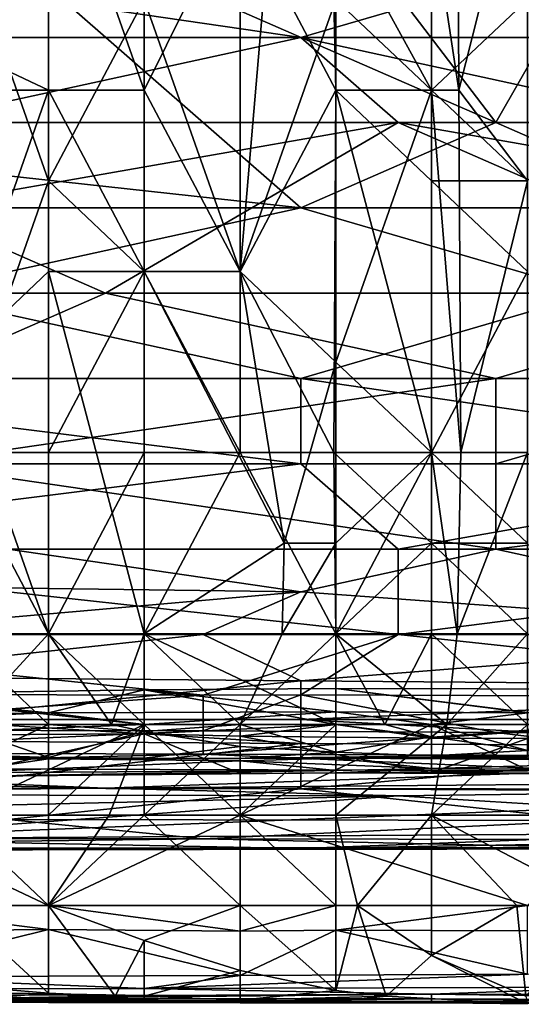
# Model space of a CAD drawing. Extents: x -161 to 11, y -10 to 160.
# Tile 359 of 499: x 0.864 to 0.887, y -0.3445 to -0.2994. Entities that reach past the tile are written whole.
import ezdxf

# ---------------------------------------------------------------- set-up
doc = ezdxf.new("R2010")
doc.units = 0
doc.header["$MEASUREMENT"] = 0
doc.layers.get('0').update_dxf_attribs({"linetype": 'CONTINUOUS'})

msp = doc.modelspace()

# ---------------------------------------------------------------- linework, layer by layer
for points in [[(0.885831, -0.304088, 0.265049), (0.859005, -0.29237, 0.26554), (0.867947, -0.280651, 0.265981)], [(0.890302, -0.296276, 0.26529), (0.885831, -0.304088, 0.265049), (0.867947, -0.280651, 0.265981)], [(0.869719, -0.281851, 0.212802), (0.869719, -0.302601, 0.21267), (0.865329, -0.290151, 0.214029)], [(0.875887, -0.290151, 0.210535), (0.869719, -0.302601, 0.21267), (0.869719, -0.281851, 0.212802)], [(0.884061, -0.286001, 0.206778), (0.884141, -0.302601, 0.206778), (0.882888, -0.294301, 0.207463)], [(0.884061, -0.286001, 0.206778), (0.887277, -0.290151, 0.204729), (0.884141, -0.302601, 0.206778)], [(0.85655, -0.298451, 0.215791), (0.865329, -0.290151, 0.214029), (0.865329, -0.302601, 0.213861)], [(0.869719, -0.302601, 0.21267), (0.865329, -0.302601, 0.213861), (0.865329, -0.290151, 0.214029)], [(0.875887, -0.290151, 0.210535), (0.874109, -0.310901, 0.211141), (0.869719, -0.302601, 0.21267)], [(0.875887, -0.290151, 0.210535), (0.878498, -0.298451, 0.209496), (0.874109, -0.310901, 0.211141)], [(0.882888, -0.302601, 0.216132), (0.882888, -0.290151, 0.216237), (0.878315, -0.294301, 0.218049)], [(0.882888, -0.290151, 0.216237), (0.882888, -0.302601, 0.216132), (0.887277, -0.298451, 0.214066)], [(0.887277, -0.306751, 0.20475), (0.884141, -0.302601, 0.206778), (0.887277, -0.290151, 0.204729)], [(0.841121, -0.304088, 0.265134), (0.859005, -0.29237, 0.26554), (0.876889, -0.307995, 0.264982)], [(0.885831, -0.304088, 0.265049), (0.876889, -0.307995, 0.264982), (0.859005, -0.29237, 0.26554)], [(0.865329, -0.306751, 0.221691), (0.865329, -0.294301, 0.221903), (0.860939, -0.294301, 0.222773)], [(0.860939, -0.294301, 0.222773), (0.860939, -0.319201, 0.222554), (0.865329, -0.306751, 0.221691)], [(0.865329, -0.306751, 0.221691), (0.869719, -0.298451, 0.220678), (0.865329, -0.294301, 0.221903)], [(0.874109, -0.310901, 0.219355), (0.874109, -0.294301, 0.219466), (0.869719, -0.298451, 0.220678)], [(0.878498, -0.302601, 0.217965), (0.878315, -0.294301, 0.218049), (0.874109, -0.294301, 0.219466)], [(0.874109, -0.294301, 0.219466), (0.874109, -0.310901, 0.219355), (0.878498, -0.302601, 0.217965)], [(0.878315, -0.294301, 0.218049), (0.878498, -0.302601, 0.217965), (0.882888, -0.302601, 0.216132)], [(0.878498, -0.298451, 0.209496), (0.882888, -0.294301, 0.207463), (0.882888, -0.302601, 0.20744)], [(0.884141, -0.302601, 0.206778), (0.882888, -0.302601, 0.20744), (0.882888, -0.294301, 0.207463)], [(0.850063, -0.296276, 0.385083), (0.83665, -0.300182, 0.384024), (0.876889, -0.300182, 0.384631)], [(0.876889, -0.300182, 0.384631), (0.890302, -0.296276, 0.385738), (0.850063, -0.296276, 0.385083)], [(0.894773, -0.300182, 0.38492), (0.890302, -0.296276, 0.385738), (0.876889, -0.300182, 0.384631)], [(0.912657, -0.304088, 0.264971), (0.885831, -0.304088, 0.265049), (0.890302, -0.296276, 0.26529)], [(0.85655, -0.302601, 0.215647), (0.85655, -0.298451, 0.215791), (0.865329, -0.302601, 0.213861)], [(0.869719, -0.298451, 0.220678), (0.865329, -0.306751, 0.221691), (0.869719, -0.310901, 0.220599)], [(0.869719, -0.298451, 0.220678), (0.869719, -0.310901, 0.220599), (0.874109, -0.310901, 0.219355)], [(0.878498, -0.298451, 0.209496), (0.878498, -0.315051, 0.209539), (0.874109, -0.310901, 0.211141)], [(0.878498, -0.315051, 0.209539), (0.878498, -0.298451, 0.209496), (0.882888, -0.302601, 0.20744)], [(0.887277, -0.306751, 0.214132), (0.887277, -0.298451, 0.214066), (0.882888, -0.302601, 0.216132)], [(0.876889, -0.300182, 0.384631), (0.83665, -0.300182, 0.384024), (0.859005, -0.304088, 0.383389)], [(0.88136, -0.304088, 0.38369), (0.876889, -0.300182, 0.384631), (0.859005, -0.304088, 0.383389)], [(0.876889, -0.300182, 0.384631), (0.894773, -0.304088, 0.38388), (0.894773, -0.300182, 0.38492)], [(0.876889, -0.300182, 0.384631), (0.88136, -0.304088, 0.38369), (0.894773, -0.304088, 0.38388)], [(0.85655, -0.302601, 0.215647), (0.865329, -0.302601, 0.213861), (0.860939, -0.315051, 0.214667)], [(0.865329, -0.302601, 0.213861), (0.865329, -0.310901, 0.213759), (0.860939, -0.315051, 0.214667)], [(0.865329, -0.302601, 0.213861), (0.869719, -0.302601, 0.21267), (0.869719, -0.310901, 0.212567)], [(0.869719, -0.310901, 0.212567), (0.865329, -0.310901, 0.213759), (0.865329, -0.302601, 0.213861)], [(0.874109, -0.310901, 0.211141), (0.869719, -0.310901, 0.212567), (0.869719, -0.302601, 0.21267)], [(0.874109, -0.310901, 0.219355), (0.878412, -0.319201, 0.218049), (0.878498, -0.302601, 0.217965)], [(0.878498, -0.302601, 0.217965), (0.878412, -0.319201, 0.218049), (0.882888, -0.319201, 0.216222)], [(0.882888, -0.306751, 0.216209), (0.882888, -0.302601, 0.216132), (0.878498, -0.302601, 0.217965)], [(0.882888, -0.306751, 0.216209), (0.878498, -0.302601, 0.217965), (0.882888, -0.319201, 0.216222)], [(0.882888, -0.302601, 0.20744), (0.882888, -0.319201, 0.207481), (0.878498, -0.315051, 0.209539)], [(0.887277, -0.306751, 0.214132), (0.882888, -0.302601, 0.216132), (0.882888, -0.306751, 0.216209)], [(0.882888, -0.302601, 0.20744), (0.884141, -0.302601, 0.206778), (0.884221, -0.319201, 0.206778)], [(0.884221, -0.319201, 0.206778), (0.882888, -0.319201, 0.207481), (0.882888, -0.302601, 0.20744)], [(0.884141, -0.302601, 0.206778), (0.887277, -0.306751, 0.20475), (0.884221, -0.319201, 0.206778)], [(0.841121, -0.304088, 0.265134), (0.876889, -0.307995, 0.264982), (0.832179, -0.307995, 0.265104)], [(0.88136, -0.304088, 0.38369), (0.859005, -0.304088, 0.383389), (0.859005, -0.307995, 0.382301)], [(0.867947, -0.311901, 0.381147), (0.88136, -0.304088, 0.38369), (0.859005, -0.307995, 0.382301)], [(0.867947, -0.311901, 0.381147), (0.899244, -0.311901, 0.381498), (0.88136, -0.304088, 0.38369)], [(0.885831, -0.304088, 0.265049), (0.894773, -0.307995, 0.264988), (0.876889, -0.307995, 0.264982)], [(0.894773, -0.304088, 0.38388), (0.88136, -0.304088, 0.38369), (0.903715, -0.307995, 0.382841)], [(0.899244, -0.311901, 0.381498), (0.903715, -0.307995, 0.382841), (0.88136, -0.304088, 0.38369)], [(0.894773, -0.307995, 0.264988), (0.885831, -0.304088, 0.265049), (0.912657, -0.304088, 0.264971)], [(0.860939, -0.319201, 0.222554), (0.865329, -0.319201, 0.221757), (0.865329, -0.306751, 0.221691)], [(0.865329, -0.319201, 0.221757), (0.869719, -0.310901, 0.220599), (0.865329, -0.306751, 0.221691)], [(0.887277, -0.310901, 0.214164), (0.882888, -0.306751, 0.216209), (0.882888, -0.319201, 0.216222)], [(0.887277, -0.310901, 0.214164), (0.887277, -0.306751, 0.214132), (0.882888, -0.306751, 0.216209)], [(0.887277, -0.319201, 0.204757), (0.884221, -0.319201, 0.206778), (0.887277, -0.306751, 0.20475)], [(0.832179, -0.307995, 0.265104), (0.876889, -0.307995, 0.264982), (0.859005, -0.311901, 0.26506)], [(0.867947, -0.311901, 0.381147), (0.859005, -0.307995, 0.382301), (0.845592, -0.311901, 0.380845)], [(0.876889, -0.307995, 0.264982), (0.890302, -0.311901, 0.265038), (0.859005, -0.311901, 0.26506)], [(0.894773, -0.307995, 0.264988), (0.890302, -0.311901, 0.265038), (0.876889, -0.307995, 0.264982)], [(0.865329, -0.327502, 0.213895), (0.860939, -0.315051, 0.214667), (0.865329, -0.310901, 0.213759)], [(0.865329, -0.319201, 0.221757), (0.869719, -0.319201, 0.220672), (0.869719, -0.310901, 0.220599)], [(0.865329, -0.310901, 0.213759), (0.869719, -0.310901, 0.212567), (0.869719, -0.327502, 0.212708)], [(0.869719, -0.327502, 0.212708), (0.865329, -0.327502, 0.213895), (0.865329, -0.310901, 0.213759)], [(0.874109, -0.319201, 0.219443), (0.874109, -0.310901, 0.219355), (0.869719, -0.310901, 0.220599)], [(0.869719, -0.310901, 0.220599), (0.869719, -0.319201, 0.220672), (0.874109, -0.319201, 0.219443)], [(0.869719, -0.310901, 0.212567), (0.874109, -0.310901, 0.211141), (0.876124, -0.323351, 0.210535)], [(0.876124, -0.323351, 0.210535), (0.869719, -0.327502, 0.212708), (0.869719, -0.310901, 0.212567)], [(0.874109, -0.310901, 0.219355), (0.874109, -0.319201, 0.219443), (0.878412, -0.319201, 0.218049)], [(0.874109, -0.310901, 0.211141), (0.878498, -0.315051, 0.209539), (0.876124, -0.323351, 0.210535)], [(0.882888, -0.319201, 0.216222), (0.887277, -0.323351, 0.214149), (0.887277, -0.310901, 0.214164)], [(0.859005, -0.311901, 0.26506), (0.876889, -0.315807, 0.26544), (0.845592, -0.315807, 0.26551)], [(0.859005, -0.315807, 0.379436), (0.867947, -0.311901, 0.381147), (0.845592, -0.311901, 0.380845)], [(0.859005, -0.315807, 0.379436), (0.885831, -0.315807, 0.379753), (0.867947, -0.311901, 0.381147)], [(0.859005, -0.311901, 0.26506), (0.890302, -0.311901, 0.265038), (0.876889, -0.315807, 0.26544)], [(0.885831, -0.315807, 0.379753), (0.899244, -0.311901, 0.381498), (0.867947, -0.311901, 0.381147)], [(0.890302, -0.311901, 0.265038), (0.908186, -0.315807, 0.265354), (0.876889, -0.315807, 0.26544)], [(0.885831, -0.315807, 0.379753), (0.899244, -0.315807, 0.379864), (0.899244, -0.311901, 0.381498)], [(0.860939, -0.315051, 0.214667), (0.865329, -0.327502, 0.213895), (0.860939, -0.327502, 0.214807)], [(0.878498, -0.315051, 0.209539), (0.878498, -0.323351, 0.209634), (0.876124, -0.323351, 0.210535)], [(0.878498, -0.323351, 0.209634), (0.878498, -0.315051, 0.209539), (0.882888, -0.319201, 0.207481)], [(0.845592, -0.315807, 0.26551), (0.876889, -0.319713, 0.266511), (0.818766, -0.319713, 0.266704)], [(0.845592, -0.315807, 0.26551), (0.876889, -0.315807, 0.26544), (0.876889, -0.319713, 0.266511)], [(0.859005, -0.319713, 0.377566), (0.885831, -0.319713, 0.377761), (0.885831, -0.315807, 0.379753)], [(0.885831, -0.315807, 0.379753), (0.859005, -0.315807, 0.379436), (0.859005, -0.319713, 0.377566)], [(0.903715, -0.319713, 0.266441), (0.876889, -0.319713, 0.266511), (0.876889, -0.315807, 0.26544)], [(0.876889, -0.315807, 0.26544), (0.908186, -0.315807, 0.265354), (0.903715, -0.319713, 0.266441)], [(0.899244, -0.315807, 0.379864), (0.885831, -0.315807, 0.379753), (0.885831, -0.319713, 0.377761)], [(0.899244, -0.315807, 0.379864), (0.885831, -0.319713, 0.377761), (0.917128, -0.319713, 0.378074)], [(0.860939, -0.327502, 0.222674), (0.865329, -0.327502, 0.221876), (0.860939, -0.319201, 0.222554)], [(0.865329, -0.319201, 0.221757), (0.860939, -0.319201, 0.222554), (0.865329, -0.327502, 0.221876)], [(0.865329, -0.327502, 0.221876), (0.869719, -0.319201, 0.220672), (0.865329, -0.319201, 0.221757)], [(0.869719, -0.319201, 0.220672), (0.865329, -0.327502, 0.221876), (0.869719, -0.327502, 0.220867)], [(0.874109, -0.319201, 0.219443), (0.869719, -0.327502, 0.220867), (0.878498, -0.327502, 0.218113)], [(0.869719, -0.327502, 0.220867), (0.874109, -0.319201, 0.219443), (0.869719, -0.319201, 0.220672)], [(0.878498, -0.327502, 0.218113), (0.878412, -0.319201, 0.218049), (0.874109, -0.319201, 0.219443)], [(0.882888, -0.323351, 0.216302), (0.882888, -0.319201, 0.216222), (0.878412, -0.319201, 0.218049)], [(0.878498, -0.327502, 0.218113), (0.882888, -0.323351, 0.216302), (0.878412, -0.319201, 0.218049)], [(0.884059, -0.327502, 0.206778), (0.878498, -0.327502, 0.209573), (0.882888, -0.319201, 0.207481)], [(0.878498, -0.323351, 0.209634), (0.882888, -0.319201, 0.207481), (0.878498, -0.327502, 0.209573)], [(0.887277, -0.323351, 0.214149), (0.882888, -0.319201, 0.216222), (0.882888, -0.323351, 0.216302)], [(0.882888, -0.319201, 0.207481), (0.884221, -0.319201, 0.206778), (0.884059, -0.327502, 0.206778)], [(0.884221, -0.319201, 0.206778), (0.887277, -0.319201, 0.204757), (0.884059, -0.327502, 0.206778)], [(0.887277, -0.319201, 0.204757), (0.887277, -0.327502, 0.204576), (0.884059, -0.327502, 0.206778)], [(0.845592, -0.32362, 0.268679), (0.818766, -0.319713, 0.266704), (0.876889, -0.319713, 0.266511)], [(0.876889, -0.319713, 0.266511), (0.88136, -0.32362, 0.268575), (0.845592, -0.32362, 0.268679)], [(0.859005, -0.319713, 0.377566), (0.885831, -0.32362, 0.375398), (0.885831, -0.319713, 0.377761)], [(0.859005, -0.319713, 0.377566), (0.863476, -0.32362, 0.375209), (0.885831, -0.32362, 0.375398)], [(0.876889, -0.319713, 0.266511), (0.903715, -0.319713, 0.266441), (0.88136, -0.32362, 0.268575)], [(0.903715, -0.319713, 0.266441), (0.912657, -0.323542, 0.268362), (0.88136, -0.32362, 0.268575)], [(0.912657, -0.32362, 0.375598), (0.917128, -0.319713, 0.378074), (0.885831, -0.32362, 0.375398)], [(0.917128, -0.319713, 0.378074), (0.885831, -0.319713, 0.377761), (0.885831, -0.32362, 0.375398)], [(0.869719, -0.327502, 0.212708), (0.876124, -0.323351, 0.210535), (0.876043, -0.327502, 0.210535)], [(0.876043, -0.327502, 0.210535), (0.876124, -0.323351, 0.210535), (0.878498, -0.323351, 0.209634)], [(0.878498, -0.323351, 0.209634), (0.878498, -0.327502, 0.209573), (0.876043, -0.327502, 0.210535)], [(0.882888, -0.327502, 0.21624), (0.882888, -0.323351, 0.216302), (0.878498, -0.327502, 0.218113)], [(0.887277, -0.327502, 0.214017), (0.882888, -0.323351, 0.216302), (0.882888, -0.327502, 0.21624)], [(0.887277, -0.327502, 0.214017), (0.887277, -0.323351, 0.214149), (0.882888, -0.323351, 0.216302)], [(0.845592, -0.32362, 0.268679), (0.88136, -0.32362, 0.268575), (0.88136, -0.327526, 0.272068)], [(0.88136, -0.327526, 0.272068), (0.845592, -0.327526, 0.272182), (0.845592, -0.32362, 0.268679)], [(0.863476, -0.32362, 0.375209), (0.845592, -0.325164, 0.373831), (0.876889, -0.325581, 0.373831)], [(0.876889, -0.325581, 0.373831), (0.885831, -0.32362, 0.375398), (0.863476, -0.32362, 0.375209)], [(0.876889, -0.325581, 0.373831), (0.903715, -0.327526, 0.372427), (0.885831, -0.32362, 0.375398)], [(0.912657, -0.323542, 0.268362), (0.88136, -0.327526, 0.272068), (0.88136, -0.32362, 0.268575)], [(0.88136, -0.327526, 0.272068), (0.912657, -0.323542, 0.268362), (0.908186, -0.330423, 0.276175)], [(0.903715, -0.327526, 0.372427), (0.912657, -0.32362, 0.375598), (0.885831, -0.32362, 0.375398)], [(0.854534, -0.327526, 0.371912), (0.876889, -0.325581, 0.373831), (0.845592, -0.325164, 0.373831)], [(0.872418, -0.327526, 0.372167), (0.876889, -0.325581, 0.373831), (0.854534, -0.327526, 0.371912)], [(0.872418, -0.327526, 0.372167), (0.903715, -0.327526, 0.372427), (0.876889, -0.325581, 0.373831)], [(0.845592, -0.327526, 0.272182), (0.872418, -0.330313, 0.276175), (0.832179, -0.330214, 0.276175)], [(0.872418, -0.330313, 0.276175), (0.845592, -0.327526, 0.272182), (0.88136, -0.327526, 0.272068)], [(0.854534, -0.327526, 0.371912), (0.854534, -0.329459, 0.369925), (0.872418, -0.327526, 0.372167)], [(0.872418, -0.327526, 0.372167), (0.854534, -0.329459, 0.369925), (0.876889, -0.329648, 0.369925)], [(0.860939, -0.327502, 0.222674), (0.865329, -0.331652, 0.222736), (0.865329, -0.327502, 0.221876)], [(0.865329, -0.331652, 0.222736), (0.860939, -0.327502, 0.222674), (0.860939, -0.331652, 0.223643)], [(0.861513, -0.331652, 0.214292), (0.860939, -0.327502, 0.214807), (0.865329, -0.327502, 0.213895)], [(0.865329, -0.327502, 0.213895), (0.865329, -0.331652, 0.213508), (0.861513, -0.331652, 0.214292)], [(0.865329, -0.331652, 0.222736), (0.868216, -0.331652, 0.221806), (0.865329, -0.327502, 0.221876)], [(0.868216, -0.331652, 0.221806), (0.869719, -0.327502, 0.220867), (0.865329, -0.327502, 0.221876)], [(0.865329, -0.327502, 0.213895), (0.869719, -0.327502, 0.212708), (0.869719, -0.331652, 0.212226)], [(0.865329, -0.331652, 0.213508), (0.865329, -0.327502, 0.213895), (0.869719, -0.331652, 0.212226)], [(0.874109, -0.331652, 0.22053), (0.869719, -0.327502, 0.220867), (0.868216, -0.331652, 0.221806)], [(0.874109, -0.331652, 0.210868), (0.869719, -0.327502, 0.212708), (0.876043, -0.327502, 0.210535)], [(0.869719, -0.331652, 0.212226), (0.869719, -0.327502, 0.212708), (0.874109, -0.331652, 0.210868)], [(0.878498, -0.331652, 0.219162), (0.878498, -0.327502, 0.218113), (0.869719, -0.327502, 0.220867)], [(0.874109, -0.331652, 0.22053), (0.878498, -0.331652, 0.219162), (0.869719, -0.327502, 0.220867)], [(0.872418, -0.327526, 0.372167), (0.876889, -0.329648, 0.369925), (0.903715, -0.327526, 0.372427)], [(0.88136, -0.327526, 0.272068), (0.876889, -0.330294, 0.276175), (0.872418, -0.330313, 0.276175)], [(0.874109, -0.331652, 0.210868), (0.876043, -0.327502, 0.210535), (0.878498, -0.327502, 0.209573)], [(0.878498, -0.331652, 0.209214), (0.874109, -0.331652, 0.210868), (0.878498, -0.327502, 0.209573)], [(0.876889, -0.330294, 0.276175), (0.88136, -0.327526, 0.272068), (0.908186, -0.330423, 0.276175)], [(0.903715, -0.327526, 0.372427), (0.876889, -0.329648, 0.369925), (0.912657, -0.329948, 0.369925)], [(0.878498, -0.327502, 0.209573), (0.884059, -0.327502, 0.206778), (0.883583, -0.331652, 0.206778)], [(0.878498, -0.331652, 0.219162), (0.88075, -0.331652, 0.218049), (0.878498, -0.327502, 0.218113)], [(0.88075, -0.331652, 0.218049), (0.882888, -0.327502, 0.21624), (0.878498, -0.327502, 0.218113)], [(0.878498, -0.331652, 0.209214), (0.878498, -0.327502, 0.209573), (0.883583, -0.331652, 0.206778)], [(0.882888, -0.327502, 0.21624), (0.88075, -0.331652, 0.218049), (0.882888, -0.331652, 0.217281)], [(0.882888, -0.331652, 0.217281), (0.887277, -0.331652, 0.214834), (0.882888, -0.327502, 0.21624)], [(0.887277, -0.331652, 0.214834), (0.887277, -0.327502, 0.214017), (0.882888, -0.327502, 0.21624)], [(0.883583, -0.331652, 0.206778), (0.884059, -0.327502, 0.206778), (0.887277, -0.327502, 0.204576)], [(0.887277, -0.331652, 0.204358), (0.883583, -0.331652, 0.206778), (0.887277, -0.327502, 0.204576)], [(0.854534, -0.329459, 0.369925), (0.859005, -0.331432, 0.367462), (0.876889, -0.329648, 0.369925)], [(0.876889, -0.331432, 0.367653), (0.876889, -0.329648, 0.369925), (0.859005, -0.331432, 0.367462)], [(0.876889, -0.329648, 0.369925), (0.876889, -0.331432, 0.367653), (0.912657, -0.329948, 0.369925)], [(0.85655, -0.330261, 0.266891), (0.865329, -0.331119, 0.270649), (0.869719, -0.330073, 0.266891)], [(0.85655, -0.330261, 0.266891), (0.869719, -0.330073, 0.266891), (0.869719, -0.331652, 0.263716)], [(0.878498, -0.331071, 0.270649), (0.869719, -0.330073, 0.266891), (0.865329, -0.331119, 0.270649)], [(0.869719, -0.330073, 0.266891), (0.878498, -0.331071, 0.270649), (0.878498, -0.330007, 0.266891)], [(0.878498, -0.330007, 0.266891), (0.878498, -0.331652, 0.263829), (0.869719, -0.330073, 0.266891)], [(0.869719, -0.331652, 0.263716), (0.869719, -0.330073, 0.266891), (0.878498, -0.331652, 0.263829)], [(0.876889, -0.331432, 0.367653), (0.912657, -0.331432, 0.367993), (0.912657, -0.329948, 0.369925)], [(0.887277, -0.331114, 0.270649), (0.878498, -0.330007, 0.266891), (0.878498, -0.331071, 0.270649)], [(0.878498, -0.330007, 0.266891), (0.887277, -0.331114, 0.270649), (0.891667, -0.330042, 0.266891)], [(0.878498, -0.330007, 0.266891), (0.891667, -0.330042, 0.266891), (0.891667, -0.331652, 0.264037)], [(0.878498, -0.331652, 0.263829), (0.878498, -0.330007, 0.266891), (0.891667, -0.331652, 0.264037)], [(0.850063, -0.331903, 0.280081), (0.832179, -0.330214, 0.276175), (0.872418, -0.330313, 0.276175)], [(0.850063, -0.331903, 0.280081), (0.872418, -0.330313, 0.276175), (0.872418, -0.331952, 0.280081)], [(0.865329, -0.331119, 0.270649), (0.85655, -0.330261, 0.266891), (0.85216, -0.331282, 0.270649)], [(0.869719, -0.331652, 0.263716), (0.85655, -0.331652, 0.263868), (0.85655, -0.330261, 0.266891)], [(0.872418, -0.331952, 0.280081), (0.876889, -0.330294, 0.276175), (0.885831, -0.332018, 0.280081)], [(0.876889, -0.330294, 0.276175), (0.872418, -0.331952, 0.280081), (0.872418, -0.330313, 0.276175)], [(0.885831, -0.332018, 0.280081), (0.876889, -0.330294, 0.276175), (0.908186, -0.330423, 0.276175)], [(0.917128, -0.332143, 0.280081), (0.885831, -0.332018, 0.280081), (0.908186, -0.330423, 0.276175)], [(0.859005, -0.331432, 0.367462), (0.823237, -0.332176, 0.366019), (0.876889, -0.33253, 0.366019)], [(0.865329, -0.331119, 0.270649), (0.85216, -0.331282, 0.270649), (0.85216, -0.331652, 0.271021)], [(0.865329, -0.331119, 0.270649), (0.85216, -0.331652, 0.271021), (0.869719, -0.331652, 0.271188)], [(0.859005, -0.331432, 0.367462), (0.876889, -0.33253, 0.366019), (0.876889, -0.331432, 0.367653)], [(0.878498, -0.331071, 0.270649), (0.865329, -0.331119, 0.270649), (0.869719, -0.331652, 0.271188)], [(0.878498, -0.331071, 0.270649), (0.869719, -0.331652, 0.271188), (0.882888, -0.331652, 0.27122)], [(0.876889, -0.331432, 0.367653), (0.876889, -0.33253, 0.366019), (0.899244, -0.33265, 0.366019)], [(0.899244, -0.33265, 0.366019), (0.912657, -0.331432, 0.367993), (0.876889, -0.331432, 0.367653)], [(0.887277, -0.331114, 0.270649), (0.878498, -0.331071, 0.270649), (0.882888, -0.331652, 0.27122)], [(0.887277, -0.331114, 0.270649), (0.882888, -0.331652, 0.27122), (0.891667, -0.331652, 0.271105)], [(0.850063, -0.332944, 0.283987), (0.850063, -0.331903, 0.280081), (0.872418, -0.331952, 0.280081)], [(0.85216, -0.331652, 0.271021), (0.860939, -0.335802, 0.272766), (0.869719, -0.331652, 0.271188)], [(0.865329, -0.331652, 0.213508), (0.865329, -0.335802, 0.211129), (0.85655, -0.335802, 0.21303)], [(0.85655, -0.335802, 0.21303), (0.861513, -0.331652, 0.214292), (0.865329, -0.331652, 0.213508)], [(0.869719, -0.331652, 0.263716), (0.85655, -0.332151, 0.263134), (0.85655, -0.331652, 0.263868)], [(0.85655, -0.332151, 0.263134), (0.869719, -0.331652, 0.263716), (0.869719, -0.332076, 0.263134)], [(0.860939, -0.331652, 0.223643), (0.865329, -0.333163, 0.225563), (0.865329, -0.331652, 0.222736)], [(0.860939, -0.331652, 0.223643), (0.860939, -0.333007, 0.225563), (0.865329, -0.333163, 0.225563)], [(0.874109, -0.335802, 0.272843), (0.869719, -0.331652, 0.271188), (0.860939, -0.335802, 0.272766)], [(0.869719, -0.331977, 0.221806), (0.865329, -0.331652, 0.222736), (0.865329, -0.333163, 0.225563)], [(0.868216, -0.331652, 0.221806), (0.865329, -0.331652, 0.222736), (0.869719, -0.331977, 0.221806)], [(0.869719, -0.331652, 0.212226), (0.865329, -0.335802, 0.211129), (0.865329, -0.331652, 0.213508)], [(0.865329, -0.335802, 0.211129), (0.869719, -0.331652, 0.212226), (0.868114, -0.335802, 0.210535)], [(0.869719, -0.335802, 0.210234), (0.868114, -0.335802, 0.210535), (0.869719, -0.331652, 0.212226)], [(0.869719, -0.331977, 0.221806), (0.874109, -0.331652, 0.22053), (0.868216, -0.331652, 0.221806)], [(0.869719, -0.332076, 0.263134), (0.869719, -0.331652, 0.263716), (0.878498, -0.331652, 0.263829)], [(0.874109, -0.332187, 0.263134), (0.869719, -0.332076, 0.263134), (0.878498, -0.331652, 0.263829)], [(0.869719, -0.331977, 0.221806), (0.874109, -0.332658, 0.221806), (0.874109, -0.331652, 0.22053)], [(0.874109, -0.331652, 0.210868), (0.869719, -0.335802, 0.210234), (0.869719, -0.331652, 0.212226)], [(0.874109, -0.331652, 0.210868), (0.874109, -0.335802, 0.208942), (0.869719, -0.335802, 0.210234)], [(0.869719, -0.331652, 0.271188), (0.874109, -0.335802, 0.272843), (0.882888, -0.331652, 0.27122)], [(0.874109, -0.331652, 0.22053), (0.878498, -0.332926, 0.221806), (0.878498, -0.331652, 0.219162)], [(0.874109, -0.331652, 0.22053), (0.874109, -0.332658, 0.221806), (0.878498, -0.332926, 0.221806)], [(0.878498, -0.331652, 0.209214), (0.878498, -0.335802, 0.207518), (0.874109, -0.335802, 0.208942)], [(0.874109, -0.335802, 0.208942), (0.874109, -0.331652, 0.210868), (0.878498, -0.331652, 0.209214)], [(0.878498, -0.331652, 0.263829), (0.882888, -0.332274, 0.263134), (0.874109, -0.332187, 0.263134)], [(0.891667, -0.335802, 0.272822), (0.882888, -0.331652, 0.27122), (0.874109, -0.335802, 0.272843)], [(0.882888, -0.332218, 0.218049), (0.878498, -0.331652, 0.219162), (0.878498, -0.332926, 0.221806)], [(0.88075, -0.331652, 0.218049), (0.878498, -0.331652, 0.219162), (0.882888, -0.332218, 0.218049)], [(0.878498, -0.331652, 0.209214), (0.883583, -0.331652, 0.206778), (0.878498, -0.335802, 0.207518)], [(0.882888, -0.335802, 0.205826), (0.878498, -0.335802, 0.207518), (0.883583, -0.331652, 0.206778)], [(0.878498, -0.331652, 0.263829), (0.891667, -0.331652, 0.264037), (0.882888, -0.332274, 0.263134)], [(0.88075, -0.331652, 0.218049), (0.882888, -0.332218, 0.218049), (0.882888, -0.331652, 0.217281)], [(0.887277, -0.332294, 0.263134), (0.882888, -0.332274, 0.263134), (0.891667, -0.331652, 0.264037)], [(0.882888, -0.331652, 0.217281), (0.887277, -0.332847, 0.218049), (0.887277, -0.331652, 0.214834)], [(0.882888, -0.331652, 0.217281), (0.882888, -0.332218, 0.218049), (0.887277, -0.332847, 0.218049)], [(0.882888, -0.335802, 0.205826), (0.883583, -0.331652, 0.206778), (0.887277, -0.331652, 0.204358)], [(0.887463, -0.335802, 0.20302), (0.882888, -0.335802, 0.205826), (0.887277, -0.331652, 0.204358)], [(0.882888, -0.331652, 0.27122), (0.891667, -0.335802, 0.272822), (0.891667, -0.331652, 0.271105)], [(0.859005, -0.334566, 0.362112), (0.876889, -0.33253, 0.366019), (0.823237, -0.332176, 0.366019)], [(0.850063, -0.332944, 0.283987), (0.872418, -0.331952, 0.280081), (0.872418, -0.333011, 0.283987)], [(0.860939, -0.334043, 0.259377), (0.85655, -0.332151, 0.263134), (0.869719, -0.332076, 0.263134)], [(0.874109, -0.333898, 0.259377), (0.860939, -0.334043, 0.259377), (0.869719, -0.332076, 0.263134)], [(0.869719, -0.333199, 0.225563), (0.869719, -0.331977, 0.221806), (0.865329, -0.333163, 0.225563)], [(0.869719, -0.331977, 0.221806), (0.869719, -0.333199, 0.225563), (0.874109, -0.332658, 0.221806)], [(0.874109, -0.332187, 0.263134), (0.874109, -0.333898, 0.259377), (0.869719, -0.332076, 0.263134)], [(0.872418, -0.333011, 0.283987), (0.872418, -0.331952, 0.280081), (0.885831, -0.332018, 0.280081)], [(0.872418, -0.333011, 0.283987), (0.885831, -0.332018, 0.280081), (0.894773, -0.333088, 0.283987)], [(0.874109, -0.333898, 0.259377), (0.874109, -0.332187, 0.263134), (0.882888, -0.33385, 0.259377)], [(0.874109, -0.332187, 0.263134), (0.882888, -0.332274, 0.263134), (0.882888, -0.33385, 0.259377)], [(0.878498, -0.332926, 0.221806), (0.882888, -0.333089, 0.221806), (0.882888, -0.332218, 0.218049)], [(0.882888, -0.332218, 0.218049), (0.882888, -0.333089, 0.221806), (0.887277, -0.332847, 0.218049)], [(0.882888, -0.33385, 0.259377), (0.882888, -0.332274, 0.263134), (0.887277, -0.332294, 0.263134)], [(0.900446, -0.333962, 0.259377), (0.882888, -0.33385, 0.259377), (0.887277, -0.332294, 0.263134)], [(0.885831, -0.332018, 0.280081), (0.917128, -0.332143, 0.280081), (0.894773, -0.333088, 0.283987)], [(0.859005, -0.334566, 0.362112), (0.876889, -0.334596, 0.362112), (0.876889, -0.33253, 0.366019)], [(0.874109, -0.333212, 0.225563), (0.874109, -0.332658, 0.221806), (0.869719, -0.333199, 0.225563)], [(0.874109, -0.332658, 0.221806), (0.874109, -0.333212, 0.225563), (0.878498, -0.332926, 0.221806)], [(0.876889, -0.33253, 0.366019), (0.876889, -0.334596, 0.362112), (0.899244, -0.33265, 0.366019)], [(0.899244, -0.33265, 0.366019), (0.876889, -0.334596, 0.362112), (0.903715, -0.334732, 0.362112)], [(0.845592, -0.333634, 0.287894), (0.850063, -0.332944, 0.283987), (0.872418, -0.333011, 0.283987)], [(0.890302, -0.333776, 0.287894), (0.845592, -0.333634, 0.287894), (0.872418, -0.333011, 0.283987)], [(0.865329, -0.333226, 0.233077), (0.85216, -0.333187, 0.233077), (0.85655, -0.333365, 0.236834)], [(0.865329, -0.333226, 0.233077), (0.85655, -0.333199, 0.22932), (0.85216, -0.333187, 0.233077)], [(0.860939, -0.333007, 0.225563), (0.85655, -0.333199, 0.22932), (0.865329, -0.333163, 0.225563)], [(0.85655, -0.333199, 0.22932), (0.865329, -0.333226, 0.233077), (0.865329, -0.333163, 0.225563)], [(0.85655, -0.333365, 0.236834), (0.860939, -0.333869, 0.248106), (0.865329, -0.333226, 0.233077)], [(0.865329, -0.333226, 0.233077), (0.860939, -0.333869, 0.248106), (0.874109, -0.333318, 0.236834)], [(0.865329, -0.333163, 0.225563), (0.865329, -0.333226, 0.233077), (0.869719, -0.333199, 0.225563)], [(0.878498, -0.333191, 0.233077), (0.865329, -0.333226, 0.233077), (0.874109, -0.333318, 0.236834)], [(0.874109, -0.333212, 0.225563), (0.865329, -0.333226, 0.233077), (0.878498, -0.333191, 0.233077)], [(0.869719, -0.333199, 0.225563), (0.865329, -0.333226, 0.233077), (0.874109, -0.333212, 0.225563)], [(0.894773, -0.333088, 0.283987), (0.890302, -0.333776, 0.287894), (0.872418, -0.333011, 0.283987)], [(0.878498, -0.332926, 0.221806), (0.874109, -0.333212, 0.225563), (0.882888, -0.333089, 0.221806)], [(0.882888, -0.333169, 0.225563), (0.882888, -0.333089, 0.221806), (0.874109, -0.333212, 0.225563)], [(0.878498, -0.333191, 0.233077), (0.882888, -0.333169, 0.225563), (0.874109, -0.333212, 0.225563)], [(0.874109, -0.333318, 0.236834), (0.882888, -0.33367, 0.244349), (0.878498, -0.333191, 0.233077)], [(0.878498, -0.333191, 0.233077), (0.891667, -0.333231, 0.221806), (0.882888, -0.333169, 0.225563)], [(0.896057, -0.333301, 0.22932), (0.891667, -0.333231, 0.221806), (0.878498, -0.333191, 0.233077)], [(0.882888, -0.33367, 0.244349), (0.896057, -0.333301, 0.22932), (0.878498, -0.333191, 0.233077)], [(0.887277, -0.333143, 0.221806), (0.887277, -0.332847, 0.218049), (0.882888, -0.333089, 0.221806)], [(0.882888, -0.333089, 0.221806), (0.882888, -0.333169, 0.225563), (0.887277, -0.333143, 0.221806)], [(0.891667, -0.333231, 0.221806), (0.887277, -0.333143, 0.221806), (0.882888, -0.333169, 0.225563)], [(0.867947, -0.334577, 0.295706), (0.845592, -0.333634, 0.287894), (0.890302, -0.333776, 0.287894)], [(0.845592, -0.334122, 0.2918), (0.845592, -0.333634, 0.287894), (0.867947, -0.334577, 0.295706)], [(0.860939, -0.333869, 0.248106), (0.878498, -0.333758, 0.248106), (0.874109, -0.333318, 0.236834)], [(0.882888, -0.33367, 0.244349), (0.874109, -0.333318, 0.236834), (0.878498, -0.333758, 0.248106)], [(0.878498, -0.333758, 0.248106), (0.878498, -0.333866, 0.25562), (0.882888, -0.33367, 0.244349)], [(0.882888, -0.33367, 0.244349), (0.878498, -0.333866, 0.25562), (0.891667, -0.333737, 0.244349)], [(0.891667, -0.333737, 0.244349), (0.896057, -0.333301, 0.22932), (0.882888, -0.33367, 0.244349)], [(0.841121, -0.334846, 0.299612), (0.845592, -0.334122, 0.2918), (0.867947, -0.334577, 0.295706)], [(0.860939, -0.334043, 0.259377), (0.878498, -0.333866, 0.25562), (0.878498, -0.333758, 0.248106)], [(0.878498, -0.333758, 0.248106), (0.860939, -0.333869, 0.248106), (0.860939, -0.334043, 0.259377)], [(0.878498, -0.333866, 0.25562), (0.860939, -0.334043, 0.259377), (0.874109, -0.333898, 0.259377)], [(0.903715, -0.334266, 0.2918), (0.867947, -0.334577, 0.295706), (0.890302, -0.333776, 0.287894)], [(0.882888, -0.33385, 0.259377), (0.878498, -0.333866, 0.25562), (0.874109, -0.333898, 0.259377)], [(0.891667, -0.333737, 0.244349), (0.878498, -0.333866, 0.25562), (0.909226, -0.333942, 0.244349)], [(0.900446, -0.333981, 0.25562), (0.878498, -0.333866, 0.25562), (0.882888, -0.33385, 0.259377)], [(0.900446, -0.333981, 0.25562), (0.909226, -0.333942, 0.244349), (0.878498, -0.333866, 0.25562)], [(0.900446, -0.333981, 0.25562), (0.882888, -0.33385, 0.259377), (0.900446, -0.333962, 0.259377)], [(0.867947, -0.334577, 0.295706), (0.88136, -0.33492, 0.299612), (0.841121, -0.334846, 0.299612)], [(0.859005, -0.334566, 0.362112), (0.863476, -0.336013, 0.358206), (0.876889, -0.334596, 0.362112)], [(0.876889, -0.334596, 0.362112), (0.863476, -0.336013, 0.358206), (0.890302, -0.336054, 0.358206)], [(0.867947, -0.334577, 0.295706), (0.903715, -0.334266, 0.2918), (0.903715, -0.334639, 0.295706)], [(0.867947, -0.334577, 0.295706), (0.903715, -0.334639, 0.295706), (0.88136, -0.33492, 0.299612)], [(0.890302, -0.336054, 0.358206), (0.903715, -0.334732, 0.362112), (0.876889, -0.334596, 0.362112)], [(0.827708, -0.336175, 0.319144), (0.841121, -0.334846, 0.299612), (0.88136, -0.33492, 0.299612)], [(0.88136, -0.33492, 0.299612), (0.854534, -0.336885, 0.330862), (0.827708, -0.336175, 0.319144)], [(0.890302, -0.335473, 0.307425), (0.854534, -0.336885, 0.330862), (0.88136, -0.33492, 0.299612)], [(0.903715, -0.334639, 0.295706), (0.890302, -0.335473, 0.307425), (0.88136, -0.33492, 0.299612)], [(0.854534, -0.336885, 0.330862), (0.890302, -0.335473, 0.307425), (0.894773, -0.336641, 0.326956)], [(0.865329, -0.339952, 0.210576), (0.85655, -0.335802, 0.21303), (0.865329, -0.335802, 0.211129)], [(0.865329, -0.339952, 0.210576), (0.860939, -0.339952, 0.211404), (0.85655, -0.335802, 0.21303)], [(0.865329, -0.339952, 0.271581), (0.860939, -0.335802, 0.272766), (0.85655, -0.339952, 0.271604)], [(0.860939, -0.335802, 0.272766), (0.865329, -0.339952, 0.271581), (0.874109, -0.335802, 0.272843)], [(0.865329, -0.339952, 0.210576), (0.865329, -0.335802, 0.211129), (0.868114, -0.335802, 0.210535)], [(0.868114, -0.335802, 0.210535), (0.869719, -0.335802, 0.210234), (0.865329, -0.339952, 0.210576)], [(0.865329, -0.339952, 0.210576), (0.869719, -0.335802, 0.210234), (0.874109, -0.339952, 0.208487)], [(0.878498, -0.339952, 0.271641), (0.874109, -0.335802, 0.272843), (0.865329, -0.339952, 0.271581)], [(0.874109, -0.339952, 0.208487), (0.869719, -0.335802, 0.210234), (0.874109, -0.335802, 0.208942)], [(0.874109, -0.335802, 0.272843), (0.887277, -0.339952, 0.271678), (0.891667, -0.335802, 0.272822)], [(0.874109, -0.335802, 0.272843), (0.878498, -0.339952, 0.271641), (0.887277, -0.339952, 0.271678)], [(0.878498, -0.339952, 0.20716), (0.874109, -0.335802, 0.208942), (0.878498, -0.335802, 0.207518)], [(0.874109, -0.339952, 0.208487), (0.874109, -0.335802, 0.208942), (0.878498, -0.339952, 0.20716)], [(0.879496, -0.339952, 0.206778), (0.878498, -0.339952, 0.20716), (0.878498, -0.335802, 0.207518)], [(0.878498, -0.335802, 0.207518), (0.882888, -0.335802, 0.205826), (0.879496, -0.339952, 0.206778)], [(0.882888, -0.335802, 0.205826), (0.882888, -0.339952, 0.205357), (0.879496, -0.339952, 0.206778)], [(0.882888, -0.335802, 0.205826), (0.887463, -0.335802, 0.20302), (0.890806, -0.339952, 0.199263)], [(0.882888, -0.339952, 0.205357), (0.882888, -0.335802, 0.205826), (0.886792, -0.339952, 0.20302)], [(0.886792, -0.339952, 0.20302), (0.882888, -0.335802, 0.205826), (0.890806, -0.339952, 0.199263)], [(0.863476, -0.336013, 0.358206), (0.841121, -0.336871, 0.3543), (0.872418, -0.336889, 0.3543)], [(0.872418, -0.336889, 0.3543), (0.890302, -0.336054, 0.358206), (0.863476, -0.336013, 0.358206)], [(0.890302, -0.336919, 0.3543), (0.890302, -0.336054, 0.358206), (0.872418, -0.336889, 0.3543)], [(0.872418, -0.336889, 0.3543), (0.841121, -0.336871, 0.3543), (0.83665, -0.337336, 0.350394)], [(0.83665, -0.337336, 0.350394), (0.890302, -0.337287, 0.350394), (0.872418, -0.336889, 0.3543)], [(0.850063, -0.337272, 0.338675), (0.854534, -0.336885, 0.330862), (0.876889, -0.337331, 0.342581)], [(0.876889, -0.337331, 0.342581), (0.854534, -0.336885, 0.330862), (0.894773, -0.336641, 0.326956)], [(0.890302, -0.337287, 0.350394), (0.890302, -0.336919, 0.3543), (0.872418, -0.336889, 0.3543)], [(0.894773, -0.336641, 0.326956), (0.894773, -0.337036, 0.334769), (0.876889, -0.337331, 0.342581)], [(0.872418, -0.33738, 0.346487), (0.890302, -0.337287, 0.350394), (0.83665, -0.337336, 0.350394)], [(0.872418, -0.33738, 0.346487), (0.83665, -0.337336, 0.350394), (0.841121, -0.337444, 0.346487)], [(0.872418, -0.33738, 0.346487), (0.841121, -0.337444, 0.346487), (0.850063, -0.337272, 0.338675)], [(0.876889, -0.337331, 0.342581), (0.872418, -0.33738, 0.346487), (0.850063, -0.337272, 0.338675)], [(0.894773, -0.33735, 0.346487), (0.890302, -0.337287, 0.350394), (0.872418, -0.33738, 0.346487)], [(0.872418, -0.33738, 0.346487), (0.876889, -0.337331, 0.342581), (0.894773, -0.33735, 0.346487)], [(0.912657, -0.337306, 0.342581), (0.876889, -0.337331, 0.342581), (0.894773, -0.337036, 0.334769)], [(0.894773, -0.33735, 0.346487), (0.876889, -0.337331, 0.342581), (0.912657, -0.337306, 0.342581)], [(0.85655, -0.339952, 0.271604), (0.84777, -0.341211, 0.270649), (0.865329, -0.341038, 0.270649)], [(0.865329, -0.341038, 0.270649), (0.865329, -0.339952, 0.271581), (0.85655, -0.339952, 0.271604)], [(0.865329, -0.339952, 0.210576), (0.865329, -0.343955, 0.214292), (0.860939, -0.339952, 0.211404)], [(0.865329, -0.343955, 0.214292), (0.860939, -0.343587, 0.214292), (0.860939, -0.339952, 0.211404)], [(0.874109, -0.341123, 0.270649), (0.865329, -0.339952, 0.271581), (0.865329, -0.341038, 0.270649)], [(0.868378, -0.344102, 0.214292), (0.865329, -0.343955, 0.214292), (0.865329, -0.339952, 0.210576)], [(0.869719, -0.341552, 0.210535), (0.868378, -0.344102, 0.214292), (0.865329, -0.339952, 0.210576)], [(0.865329, -0.339952, 0.210576), (0.874109, -0.339952, 0.208487), (0.869719, -0.341552, 0.210535)], [(0.874109, -0.341123, 0.270649), (0.878498, -0.339952, 0.271641), (0.865329, -0.339952, 0.271581)], [(0.874109, -0.339952, 0.208487), (0.874109, -0.342922, 0.210535), (0.869719, -0.341552, 0.210535)], [(0.878498, -0.339952, 0.20716), (0.878498, -0.343835, 0.210535), (0.874109, -0.339952, 0.208487)], [(0.878498, -0.343835, 0.210535), (0.874109, -0.342922, 0.210535), (0.874109, -0.339952, 0.208487)], [(0.878498, -0.341069, 0.270649), (0.878498, -0.339952, 0.271641), (0.874109, -0.341123, 0.270649)], [(0.887277, -0.34111, 0.270649), (0.887277, -0.339952, 0.271678), (0.878498, -0.341069, 0.270649)], [(0.879496, -0.339952, 0.206778), (0.878498, -0.343835, 0.210535), (0.878498, -0.339952, 0.20716)], [(0.880806, -0.344102, 0.210535), (0.878498, -0.343835, 0.210535), (0.879496, -0.339952, 0.206778)], [(0.887277, -0.339952, 0.271678), (0.878498, -0.339952, 0.271641), (0.878498, -0.341069, 0.270649)], [(0.879496, -0.339952, 0.206778), (0.882888, -0.342235, 0.206778), (0.880806, -0.344102, 0.210535)], [(0.882888, -0.339952, 0.205357), (0.882888, -0.342235, 0.206778), (0.879496, -0.339952, 0.206778)], [(0.886792, -0.339952, 0.20302), (0.882888, -0.342235, 0.206778), (0.882888, -0.339952, 0.205357)], [(0.88721, -0.344102, 0.206778), (0.882888, -0.342235, 0.206778), (0.886792, -0.339952, 0.20302)], [(0.890806, -0.339952, 0.199263), (0.88721, -0.344102, 0.206778), (0.886792, -0.339952, 0.20302)], [(0.84777, -0.341211, 0.270649), (0.85655, -0.343211, 0.266891), (0.865329, -0.341038, 0.270649)], [(0.865329, -0.341038, 0.270649), (0.85655, -0.343211, 0.266891), (0.874109, -0.343156, 0.266891)], [(0.865329, -0.341038, 0.270649), (0.874109, -0.343156, 0.266891), (0.874109, -0.341123, 0.270649)], [(0.878498, -0.341069, 0.270649), (0.874109, -0.343156, 0.266891), (0.887277, -0.343094, 0.266891)], [(0.878498, -0.341069, 0.270649), (0.874109, -0.341123, 0.270649), (0.874109, -0.343156, 0.266891)], [(0.878498, -0.341069, 0.270649), (0.887277, -0.343094, 0.266891), (0.887277, -0.34111, 0.270649)], [(0.869719, -0.341552, 0.210535), (0.869719, -0.344102, 0.214149), (0.868378, -0.344102, 0.214292)], [(0.869719, -0.344102, 0.214149), (0.869719, -0.341552, 0.210535), (0.874109, -0.342922, 0.210535)], [(0.887277, -0.344444, 0.210535), (0.880806, -0.344102, 0.210535), (0.882888, -0.342235, 0.206778)], [(0.882888, -0.342235, 0.206778), (0.88721, -0.344102, 0.206778), (0.887277, -0.344444, 0.210535)], [(0.85655, -0.343211, 0.266891), (0.869719, -0.343753, 0.263134), (0.874109, -0.343156, 0.266891)], [(0.874109, -0.342922, 0.210535), (0.874109, -0.344288, 0.214292), (0.869719, -0.344102, 0.214149)], [(0.874109, -0.343156, 0.266891), (0.869719, -0.343753, 0.263134), (0.887277, -0.343094, 0.266891)], [(0.887277, -0.343094, 0.266891), (0.869719, -0.343753, 0.263134), (0.891667, -0.343679, 0.263134)], [(0.878498, -0.343835, 0.210535), (0.874109, -0.344288, 0.214292), (0.874109, -0.342922, 0.210535)], [(0.869719, -0.343753, 0.263134), (0.85655, -0.343211, 0.266891), (0.85216, -0.343762, 0.263134)], [(0.860939, -0.344321, 0.218049), (0.860939, -0.343587, 0.214292), (0.865329, -0.343955, 0.214292)], [(0.85216, -0.343762, 0.263134), (0.869719, -0.344071, 0.259377), (0.869719, -0.343753, 0.263134)], [(0.85216, -0.343762, 0.263134), (0.85216, -0.343989, 0.259377), (0.869719, -0.344071, 0.259377)], [(0.85216, -0.343989, 0.259377), (0.860939, -0.344217, 0.25562), (0.869719, -0.344071, 0.259377)], [(0.860939, -0.344321, 0.218049), (0.865329, -0.343955, 0.214292), (0.868378, -0.344102, 0.214292)], [(0.860939, -0.344217, 0.25562), (0.882888, -0.344006, 0.259377), (0.869719, -0.344071, 0.259377)], [(0.860939, -0.344217, 0.25562), (0.882888, -0.344215, 0.25562), (0.882888, -0.344006, 0.259377)], [(0.860939, -0.344321, 0.218049), (0.868378, -0.344102, 0.214292), (0.869719, -0.344344, 0.218049)], [(0.868378, -0.344102, 0.214292), (0.869719, -0.344102, 0.214149), (0.869719, -0.344344, 0.218049)], [(0.891667, -0.343679, 0.263134), (0.869719, -0.343753, 0.263134), (0.882888, -0.344006, 0.259377)], [(0.869719, -0.343753, 0.263134), (0.869719, -0.344071, 0.259377), (0.882888, -0.344006, 0.259377)], [(0.869719, -0.344344, 0.218049), (0.869719, -0.344102, 0.214149), (0.874109, -0.344288, 0.214292)], [(0.880806, -0.344102, 0.210535), (0.874109, -0.344288, 0.214292), (0.878498, -0.343835, 0.210535)], [(0.874109, -0.344288, 0.214292), (0.880806, -0.344102, 0.210535), (0.878498, -0.344341, 0.214292)], [(0.878498, -0.344341, 0.214292), (0.880806, -0.344102, 0.210535), (0.887277, -0.344444, 0.210535)], [(0.900446, -0.344039, 0.259377), (0.891667, -0.343679, 0.263134), (0.882888, -0.344006, 0.259377)], [(0.900446, -0.344039, 0.259377), (0.882888, -0.344006, 0.259377), (0.904836, -0.344312, 0.25562)], [(0.882888, -0.344006, 0.259377), (0.882888, -0.344215, 0.25562), (0.904836, -0.344312, 0.25562)], [(0.85655, -0.344332, 0.244349), (0.843381, -0.344126, 0.244349), (0.865329, -0.344387, 0.233077)], [(0.843381, -0.344126, 0.244349), (0.85216, -0.344297, 0.233077), (0.865329, -0.344387, 0.233077)], [(0.860939, -0.344336, 0.221806), (0.865329, -0.344387, 0.233077), (0.85216, -0.344297, 0.233077)], [(0.860939, -0.344217, 0.25562), (0.85655, -0.344278, 0.251863), (0.874109, -0.344324, 0.251863)], [(0.85655, -0.344278, 0.251863), (0.874109, -0.344407, 0.244349), (0.874109, -0.344324, 0.251863)], [(0.85655, -0.344278, 0.251863), (0.85655, -0.344332, 0.244349), (0.874109, -0.344407, 0.244349)], [(0.85655, -0.344332, 0.244349), (0.869719, -0.344391, 0.240592), (0.874109, -0.344407, 0.244349)], [(0.865329, -0.344387, 0.233077), (0.869719, -0.344391, 0.240592), (0.85655, -0.344332, 0.244349)], [(0.860939, -0.344217, 0.25562), (0.874109, -0.344324, 0.251863), (0.882888, -0.344215, 0.25562)], [(0.860939, -0.344336, 0.221806), (0.860939, -0.344321, 0.218049), (0.869719, -0.344344, 0.218049)], [(0.860939, -0.344336, 0.221806), (0.869719, -0.344344, 0.218049), (0.865329, -0.344387, 0.233077)], [(0.865329, -0.344387, 0.233077), (0.882888, -0.34434, 0.22932), (0.869719, -0.344391, 0.240592)], [(0.882888, -0.34434, 0.22932), (0.865329, -0.344387, 0.233077), (0.887277, -0.344341, 0.218049)], [(0.887277, -0.344341, 0.218049), (0.865329, -0.344387, 0.233077), (0.869719, -0.344344, 0.218049)], [(0.878498, -0.344341, 0.214292), (0.869719, -0.344344, 0.218049), (0.874109, -0.344288, 0.214292)], [(0.869719, -0.344391, 0.240592), (0.882888, -0.34434, 0.22932), (0.874109, -0.344407, 0.244349)], [(0.869719, -0.344344, 0.218049), (0.878498, -0.344341, 0.214292), (0.887277, -0.344341, 0.218049)], [(0.874109, -0.344324, 0.251863), (0.882888, -0.344403, 0.244349), (0.882888, -0.344215, 0.25562)], [(0.874109, -0.344324, 0.251863), (0.874109, -0.344407, 0.244349), (0.882888, -0.344403, 0.244349)], [(0.874109, -0.344407, 0.244349), (0.882888, -0.34434, 0.22932), (0.891667, -0.344402, 0.233077)], [(0.874109, -0.344407, 0.244349), (0.891667, -0.344402, 0.233077), (0.882888, -0.344403, 0.244349)], [(0.878498, -0.344341, 0.214292), (0.887277, -0.344444, 0.210535), (0.887277, -0.344341, 0.218049)], [(0.882888, -0.344215, 0.25562), (0.900446, -0.344471, 0.248106), (0.904836, -0.344312, 0.25562)], [(0.882888, -0.344215, 0.25562), (0.882888, -0.344403, 0.244349), (0.900446, -0.344471, 0.248106)], [(0.882888, -0.34434, 0.22932), (0.891667, -0.3444, 0.221806), (0.891667, -0.344402, 0.233077)], [(0.882888, -0.34434, 0.22932), (0.887277, -0.344341, 0.218049), (0.891667, -0.3444, 0.221806)], [(0.896057, -0.344455, 0.244349), (0.882888, -0.344403, 0.244349), (0.891667, -0.344402, 0.233077)], [(0.882888, -0.344403, 0.244349), (0.896057, -0.344455, 0.244349), (0.900446, -0.344471, 0.248106)]]:
    msp.add_3dface(points)

doc.saveas('drawing.dxf')
